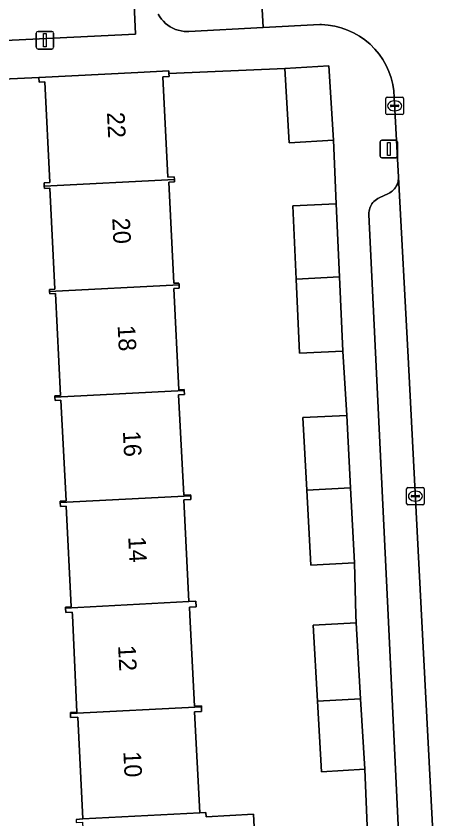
# Model space of a CAD drawing. Extents: x 161084 to 161928, y 385354 to 386522.
# Drawn here: x 161507.27 to 161532.15, y 385488.38 to 385534.17 of the extents above; entities that cross this region are included whole.
import ezdxf

# ---------------------------------------------------------------- set-up
doc = ezdxf.new("R2010")
doc.units = 0
for name, color, linetype in [('IMGEO_Erf', 7, 'Continuous'), ('IMGEO_Groenvoorziening', 7, 'Continuous'), ('IMGEO_Kolk', 7, 'Continuous'), ('IMGEO_Lichtmast', 7, 'Continuous'), ('IMGEO_Muur', 7, 'Continuous'), ('IMGEO_Pand', 7, 'Continuous'), ('IMGEO_Pand_nummerreeks', 7, 'Continuous'), ('IMGEO_Parkeervlak_open', 7, 'Continuous'), ('IMGEO_Rijbaan_lokaal_open', 7, 'Continuous'), ('IMGEO_Voetpad_open', 7, 'Continuous')]:
    doc.layers.add(name, color=color, linetype=linetype)

msp = doc.modelspace()

# ---------------------------------------------------------------- linework, layer by layer
at = {"layer": 'IMGEO_Erf'}
for points in [[(161527.322, 385487.51), (161527.169, 385491.213), (161524.712, 385491.069), (161524.477, 385495.103), (161524.225, 385499.427), (161526.682, 385499.57), (161526.67, 385500), (161526.588, 385502.993), (161524.09, 385502.862), (161523.866, 385507.136), (161523.649, 385511.268), (161526.147, 385511.399), (161525.927, 385515.065), (161523.445, 385514.953), (161523.255, 385519.173), (161523.066, 385523.354), (161525.548, 385523.466), (161525.395, 385527.099), (161522.868, 385526.942), (161522.604, 385531.186), (161516, 385530.898), (161516.008, 385530.732), (161515.644, 385530.713), (161515.935, 385524.991), (161516.304, 385525.01), (161516.312, 385524.853), (161516.319, 385524.711), (161515.989, 385524.694), (161516.282, 385518.93), (161516.572, 385518.945), (161516.578, 385518.834), (161516.587, 385518.65), (161516.275, 385518.635), (161516.569, 385512.85), (161516.865, 385512.864), (161516.867, 385512.815), (161516.878, 385512.585), (161516.551, 385512.568), (161516.842, 385506.842), (161517.236, 385506.862), (161517.239, 385506.801), (161517.249, 385506.606), (161516.845, 385506.585), (161517.14, 385500.787), (161517.537, 385500.807), (161517.553, 385500.48), (161517.175, 385500.461), (161517.198, 385500), (161517.457, 385494.81), (161517.848, 385494.831), (161517.851, 385494.768), (161517.865, 385494.506), (161517.46, 385494.485), (161517.763, 385488.73), (161518.106, 385488.747), (161518.119, 385488.503), (161520.817, 385488.644), (161521.121, 385482.866)], [(161510.79, 385494.176), (161510.39, 385494.155), (161510.378, 385494.39), (161510.375, 385494.441), (161510.747, 385494.46), (161510.487, 385500), (161510.479, 385500.179), (161510.116, 385500.16), (161510.103, 385500.409), (161510.1, 385500.466), (161510.418, 385500.483), (161510.127, 385506.219), (161509.802, 385506.202), (161509.791, 385506.425), (161509.787, 385506.507), (161510.127, 385506.524), (161509.836, 385512.264), (161509.499, 385512.247), (161509.49, 385512.442), (161509.486, 385512.52), (161509.813, 385512.535), (161509.518, 385518.344), (161509.193, 385518.328), (161509.186, 385518.46), (161509.18, 385518.583), (161509.486, 385518.598), (161509.194, 385524.356), (161508.894, 385524.341), (161508.887, 385524.478), (161508.878, 385524.67), (161509.205, 385524.686), (161508.914, 385530.414), (161508.596, 385530.398), (161508.582, 385530.67), (161500, 385530.265)], [(161510.697, 385488.341), (161511.094, 385488.393), (161510.79, 385494.176)]]:
    msp.add_lwpolyline(points, dxfattribs=at)
at = {"layer": 'IMGEO_Groenvoorziening'}
msp.add_lwpolyline([(161500, 385532.45), (161514.089, 385533.15), (161513.429, 385547.966), (161509.173, 385547.823), (161509.093, 385550.215), (161508.653, 385559.186), (161508.263, 385566.885), (161508.017, 385571.743), (161500, 385571.259), (161497.745, 385571.123)], dxfattribs=at)
at = {"layer": 'IMGEO_Kolk'}
for p, q in [((161528.454, 385529.551), (161529.306, 385529.551)), ((161528.379, 385528.625), (161528.379, 385529.477)), ((161528.638, 385529.045), (161528.638, 385529.057)), ((161528.681, 385529.094), (161529.079, 385529.094)), ((161528.867, 385529.331), (161528.892, 385529.331)), ((161529.122, 385529.057), (161529.122, 385529.045)), ((161529.38, 385529.477), (161529.38, 385528.625)), ((161529.076, 385529.008), (161528.678, 385529.008)), ((161528.89, 385528.771), (161528.865, 385528.771)), ((161529.306, 385528.551), (161528.454, 385528.551)), ((161529.563, 385506.364), (161529.563, 385507.216)), ((161529.638, 385507.29), (161530.49, 385507.29)), ((161530.051, 385507.07), (161530.076, 385507.07)), ((161530.564, 385507.216), (161530.564, 385506.364)), ((161529.822, 385506.784), (161529.822, 385506.796)), ((161530.26, 385506.747), (161529.862, 385506.747)), ((161529.865, 385506.833), (161530.263, 385506.833)), ((161530.306, 385506.796), (161530.306, 385506.784)), ((161530.49, 385506.29), (161529.638, 385506.29)), ((161530.074, 385506.51), (161530.049, 385506.51))]:
    msp.add_line(p, q, dxfattribs=at)
for points in [[(161528.454, 385529.551), (161529.306, 385529.551)], [(161528.379, 385528.625), (161528.379, 385529.477)], [(161529.38, 385529.477), (161529.38, 385528.625)], [(161529.306, 385528.551), (161528.454, 385528.551)], [(161529.563, 385506.364), (161529.563, 385507.216)], [(161529.638, 385507.29), (161530.49, 385507.29)], [(161530.564, 385507.216), (161530.564, 385506.364)], [(161530.49, 385506.29), (161529.638, 385506.29)]]:
    msp.add_lwpolyline(points, dxfattribs=at)
for centre, radius, start, end in [((161528.456, 385529.475), 0.0765, 91.552, 178.448), ((161528.456, 385529.475), 0.0765, 91.552, 178.448), ((161529.304, 385529.475), 0.0765, 1.552, 88.448), ((161529.304, 385529.475), 0.0765, 1.552, 88.448), ((161528.678, 385529.054), 0.0403, 85.8775, 175.7526), ((161528.675, 385529.044), 0.0366, 178.938, 274.7102), ((161529.079, 385529.051), 0.043, 264.8664, 352.4533), ((161529.083, 385529.056), 0.0386, 1.7309, 96.639), ((161528.456, 385528.627), 0.0765, 181.552, 268.448), ((161528.456, 385528.627), 0.0765, 181.552, 268.448), ((161529.304, 385528.627), 0.0765, 271.552, 358.448), ((161529.304, 385528.627), 0.0765, 271.552, 358.448), ((161529.64, 385507.214), 0.0765, 91.552, 178.448), ((161529.64, 385507.214), 0.0765, 91.552, 178.448), ((161530.488, 385507.214), 0.0765, 1.552, 88.448), ((161530.488, 385507.214), 0.0765, 1.552, 88.448), ((161529.862, 385506.793), 0.0403, 85.8775, 175.7526), ((161529.859, 385506.783), 0.0366, 178.938, 274.7102), ((161530.263, 385506.79), 0.043, 264.8664, 352.4533), ((161530.267, 385506.795), 0.0386, 1.7309, 96.639), ((161529.64, 385506.366), 0.0765, 181.552, 268.448), ((161529.64, 385506.366), 0.0765, 181.552, 268.448), ((161530.488, 385506.366), 0.0765, 271.552, 358.448), ((161530.488, 385506.366), 0.0765, 271.552, 358.448)]:
    msp.add_arc(centre, radius, start, end, dxfattribs=at)
for centre, major_axis, ratio, start_param, end_param in [((161528.866, 385529.051), (-0.387, 0.002), 0.722429, 4.712389, 7.853982), ((161528.891, 385529.051), (-0.39, 0.002), 0.717154, 1.570796, 4.712389), ((161530.05, 385506.79), (-0.387, 0.002), 0.722429, 4.712389, 7.853982), ((161530.075, 385506.79), (-0.39, 0.002), 0.717154, 1.570796, 4.712389)]:
    msp.add_ellipse(centre, major_axis=major_axis, ratio=ratio, start_param=start_param, end_param=end_param, dxfattribs=at)
at = {"layer": 'IMGEO_Lichtmast'}
for p, q in [((161508.429, 385532.395), (161508.429, 385533.195)), ((161508.429, 385533.195), (161508.429, 385532.395)), ((161508.529, 385533.295), (161509.319, 385533.295)), ((161509.319, 385533.295), (161508.529, 385533.295)), ((161509.419, 385533.195), (161509.419, 385532.395)), ((161509.419, 385532.395), (161509.419, 385533.195)), ((161509.319, 385532.295), (161508.529, 385532.295)), ((161508.529, 385532.295), (161509.319, 385532.295)), ((161528.051, 385526.192), (161528.051, 385526.992)), ((161528.051, 385526.992), (161528.051, 385526.192)), ((161528.151, 385527.092), (161528.941, 385527.092)), ((161528.941, 385527.092), (161528.151, 385527.092)), ((161529.041, 385526.992), (161529.041, 385526.192)), ((161529.041, 385526.192), (161529.041, 385526.992)), ((161528.941, 385526.092), (161528.151, 385526.092)), ((161528.151, 385526.092), (161528.941, 385526.092))]:
    msp.add_line(p, q, dxfattribs=at)
for points in [[(161508.849, 385533.17), (161508.999, 385533.17), (161508.999, 385532.42), (161508.849, 385532.42), (161508.849, 385533.17)], [(161528.471, 385526.967), (161528.621, 385526.967), (161528.621, 385526.217), (161528.471, 385526.217), (161528.471, 385526.967)]]:
    msp.add_lwpolyline(points, dxfattribs=at)
for centre, start, end in [((161508.529, 385533.195), 90, 180), ((161508.529, 385533.195), 90, 180), ((161509.319, 385533.195), 0, 90), ((161509.319, 385533.195), 360, 90), ((161508.529, 385532.395), 180, 270), ((161508.529, 385532.395), 180, 270), ((161509.319, 385532.395), 270, 0), ((161509.319, 385532.395), 270, 0), ((161528.151, 385526.992), 90, 180), ((161528.151, 385526.992), 90, 180), ((161528.941, 385526.992), 0, 90), ((161528.941, 385526.992), 360, 90), ((161528.151, 385526.192), 180, 270), ((161528.151, 385526.192), 180, 270), ((161528.941, 385526.192), 270, 0), ((161528.941, 385526.192), 270, 0)]:
    msp.add_arc(centre, 0.1, start, end, dxfattribs=at)
at = {"layer": 'IMGEO_Muur'}
msp.add_lwpolyline([(161516, 385530.898), (161522.604, 385531.186)], dxfattribs=at)
at = {"layer": 'IMGEO_Pand'}
for points in [[(161525.131, 385531.344), (161522.604, 385531.186), (161522.868, 385526.942), (161525.395, 385527.099)], [(161515.992, 385531.046), (161514.214, 385530.956), (161508.582, 385530.67), (161508.596, 385530.398), (161508.914, 385530.414), (161509.205, 385524.686), (161508.878, 385524.67), (161508.887, 385524.478), (161516.312, 385524.853), (161516.304, 385525.01), (161515.935, 385524.991), (161515.644, 385530.713), (161516.008, 385530.732), (161516, 385530.898)], [(161508.887, 385524.478), (161508.894, 385524.341), (161509.194, 385524.356), (161509.486, 385518.598), (161509.18, 385518.583), (161509.186, 385518.46), (161516.578, 385518.834), (161516.572, 385518.945), (161516.282, 385518.93), (161515.989, 385524.694), (161516.319, 385524.711), (161516.312, 385524.853)], [(161525.548, 385523.466), (161523.066, 385523.354), (161523.255, 385519.173), (161525.736, 385519.297)], [(161525.736, 385519.297), (161523.255, 385519.173), (161523.445, 385514.953), (161525.927, 385515.065)], [(161516.275, 385518.635), (161516.587, 385518.65), (161516.578, 385518.834), (161509.186, 385518.46), (161509.193, 385518.328), (161509.518, 385518.344), (161509.813, 385512.535), (161509.486, 385512.52), (161509.49, 385512.442), (161516.867, 385512.815), (161516.865, 385512.864), (161516.569, 385512.85)], [(161516.551, 385512.568), (161516.878, 385512.585), (161516.867, 385512.815), (161509.49, 385512.442), (161509.499, 385512.247), (161509.836, 385512.264), (161510.127, 385506.524), (161509.787, 385506.507), (161509.791, 385506.425), (161517.239, 385506.801), (161517.236, 385506.862), (161516.842, 385506.842)], [(161526.147, 385511.399), (161523.649, 385511.268), (161523.866, 385507.136), (161526.364, 385507.262)], [(161526.364, 385507.262), (161523.866, 385507.136), (161524.09, 385502.862), (161526.588, 385502.993)], [(161516.845, 385506.585), (161517.249, 385506.606), (161517.239, 385506.801), (161509.791, 385506.425), (161509.802, 385506.202), (161510.127, 385506.219), (161510.418, 385500.483), (161510.1, 385500.466), (161510.103, 385500.409), (161517.14, 385500.787)], [(161517.198, 385500), (161517.175, 385500.461), (161517.553, 385500.48), (161517.537, 385500.807), (161517.14, 385500.787), (161510.103, 385500.409), (161510.116, 385500.16), (161510.479, 385500.179), (161510.487, 385500), (161510.747, 385494.46), (161510.375, 385494.441), (161510.378, 385494.39), (161517.851, 385494.768), (161517.848, 385494.831), (161517.457, 385494.81)], [(161526.682, 385499.57), (161524.225, 385499.427), (161524.477, 385495.103), (161526.935, 385495.227)], [(161526.935, 385495.227), (161524.477, 385495.103), (161524.712, 385491.069), (161527.169, 385491.213)], [(161517.763, 385488.73), (161517.46, 385494.485), (161517.865, 385494.506), (161517.851, 385494.768), (161510.378, 385494.39), (161510.39, 385494.155), (161510.79, 385494.176), (161511.094, 385488.393)], [(161520.817, 385488.644), (161518.119, 385488.503), (161518.106, 385488.747), (161517.763, 385488.73), (161511.094, 385488.393), (161510.697, 385488.341), (161510.706, 385488.166), (161511.074, 385488.185), (161511.375, 385482.47), (161511.014, 385482.452), (161511.019, 385482.357), (161518.416, 385482.73), (161521.121, 385482.866)]]:
    msp.add_lwpolyline(points, close=True, dxfattribs=at)
at = {"layer": 'IMGEO_Parkeervlak_open'}
for points in [[(161515.39, 385534.281), (161515.475, 385534.137), (161515.573, 385534.002), (161515.683, 385533.875), (161515.803, 385533.759), (161515.933, 385533.654), (161516.072, 385533.562), (161516.219, 385533.482), (161516.373, 385533.415), (161516.531, 385533.363), (161516.694, 385533.324), (161516.86, 385533.301), (161517.027, 385533.292), (161517.138, 385533.295), (161521.369, 385533.516), (161520.564, 385548.371)], [(161532.15, 385466.856), (161530.414, 385500), (161529.657, 385514.721), (161529.101, 385524.98), (161529.099, 385524.897), (161529.09, 385524.808), (161529.072, 385524.72), (161529.047, 385524.634), (161529.014, 385524.551), (161528.974, 385524.471), (161528.926, 385524.394), (161528.873, 385524.323), (161528.813, 385524.256), (161528.747, 385524.195), (161528.676, 385524.141), (161528.601, 385524.092), (161528.521, 385524.051), (161527.991, 385523.805), (161527.912, 385523.764), (161527.836, 385523.716), (161527.765, 385523.661), (161527.7, 385523.6), (161527.64, 385523.534), (161527.586, 385523.462), (161527.539, 385523.386), (161527.499, 385523.306), (161527.466, 385523.223), (161527.441, 385523.137), (161527.423, 385523.049), (161527.414, 385522.96), (161527.412, 385522.871), (161527.413, 385522.849), (161528.515, 385500), (161529.847, 385472.057)]]:
    msp.add_lwpolyline(points, dxfattribs=at)
at = {"layer": 'IMGEO_Rijbaan_lokaal_open'}
msp.add_lwpolyline([(161520.564, 385548.371), (161521.369, 385533.516), (161524.614, 385533.686), (161524.705, 385533.685), (161525.086, 385533.657), (161525.462, 385533.596), (161525.832, 385533.502), (161526.191, 385533.375), (161526.538, 385533.216), (161526.869, 385533.027), (161527.182, 385532.809), (161527.474, 385532.564), (161527.743, 385532.294), (161527.987, 385532.001), (161528.204, 385531.688), (161528.392, 385531.356), (161528.55, 385531.009), (161528.676, 385530.649), (161528.769, 385530.279), (161528.829, 385529.902), (161528.855, 385529.522), (161529.101, 385524.98), (161529.657, 385514.721), (161530.414, 385500), (161532.15, 385466.856)], dxfattribs=at)
at = {"layer": 'IMGEO_Voetpad_open'}
for points in [[(161513.429, 385547.966), (161514.089, 385533.15), (161500, 385532.45)], [(161527.987, 385532.001), (161527.743, 385532.294), (161527.474, 385532.564), (161527.182, 385532.809), (161526.869, 385533.027), (161526.538, 385533.216), (161526.191, 385533.375), (161525.832, 385533.502), (161525.462, 385533.596), (161525.086, 385533.657), (161524.705, 385533.685), (161524.614, 385533.686), (161521.369, 385533.516), (161517.138, 385533.295), (161517.027, 385533.292), (161516.86, 385533.301), (161516.694, 385533.324), (161516.531, 385533.363), (161516.373, 385533.415), (161516.219, 385533.482), (161516.072, 385533.562), (161515.933, 385533.654), (161515.803, 385533.759), (161515.683, 385533.875), (161515.573, 385534.002), (161515.475, 385534.137), (161515.39, 385534.281)], [(161529.847, 385472.057), (161528.515, 385500), (161527.413, 385522.849), (161527.412, 385522.871), (161527.414, 385522.96), (161527.423, 385523.049), (161527.441, 385523.137), (161527.466, 385523.223), (161527.499, 385523.306), (161527.539, 385523.386), (161527.586, 385523.462), (161527.64, 385523.534), (161527.7, 385523.6), (161527.765, 385523.661), (161527.836, 385523.716), (161527.912, 385523.764), (161527.991, 385523.805), (161528.521, 385524.051), (161528.601, 385524.092), (161528.676, 385524.141), (161528.747, 385524.195), (161528.813, 385524.256), (161528.873, 385524.323), (161528.926, 385524.394), (161528.974, 385524.471), (161529.014, 385524.551), (161529.047, 385524.634), (161529.072, 385524.72), (161529.09, 385524.808), (161529.099, 385524.897), (161529.101, 385524.98), (161528.855, 385529.522), (161528.829, 385529.902), (161528.769, 385530.279), (161528.676, 385530.649), (161528.55, 385531.009), (161528.392, 385531.356), (161528.204, 385531.688), (161527.987, 385532.001)], [(161500, 385530.265), (161508.582, 385530.67), (161514.214, 385530.956), (161515.992, 385531.046), (161516, 385530.898), (161522.604, 385531.186), (161525.131, 385531.344), (161525.395, 385527.099), (161525.548, 385523.466), (161525.736, 385519.297), (161525.927, 385515.065), (161526.147, 385511.399), (161526.364, 385507.262), (161526.588, 385502.993), (161526.67, 385500), (161526.682, 385499.57), (161526.935, 385495.227), (161527.169, 385491.213), (161527.322, 385487.51)]]:
    msp.add_lwpolyline(points, dxfattribs=at)

# ---------------------------------------------------------------- texts
at = {"layer": 'IMGEO_Pand_nummerreeks'}
for s, rotation, p in [('22', 272.8692, (161512.462, 385528.677)), ('20', 272.8692, (161512.764, 385522.642)), ('18', 272.8703, (161513.071, 385516.521)), ('16', 272.8703, (161513.372, 385510.495)), ('14', 272.8703, (161513.674, 385504.466)), ('12', 272.8417, (161513.096, 385498.267)), ('10', 272.8417, (161513.397, 385492.214))]:
    msp.add_text(s, height=1, rotation=rotation, dxfattribs=at).set_placement(p)

doc.saveas('drawing.dxf')
